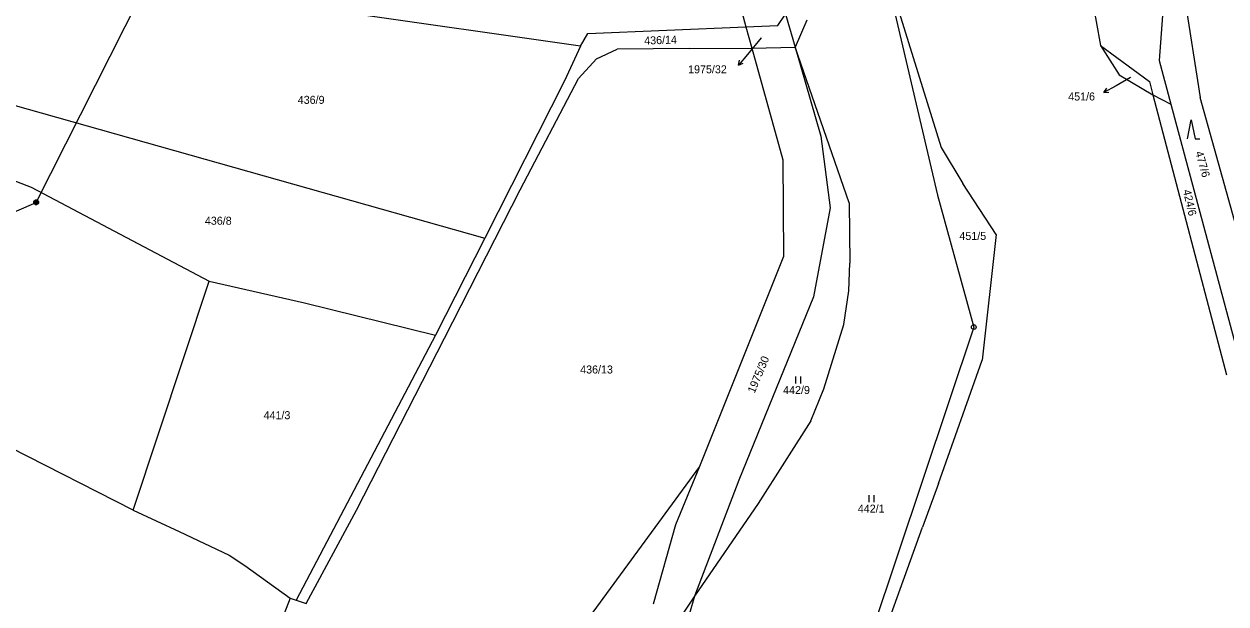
# Model space of a CAD drawing. Extents: x -795483 to -789093, y -1112258 to -1108741.
# Drawn here: x -790799.2 to -790543.9, y -1111307.4 to -1111184.2 of the extents above; entities that cross this region are included whole.
import ezdxf

# ---------------------------------------------------------------- set-up
doc = ezdxf.new("R2010")
doc.units = 0
for name, color, linetype in [('Komunikace', 7, 'Continuous'), ('Vrstva 1', 7, 'Continuous'), ('Vrstva 12', 7, 'Continuous'), ('Vrstva 14', 7, 'Continuous'), ('Vrstva 16', 7, 'Continuous'), ('Vrstva 23', 7, 'Continuous'), ('Vrstva 26', 7, 'Continuous'), ('Vrstva 28', 7, 'Continuous')]:
    doc.layers.add(name, color=color, linetype=linetype)

msp = doc.modelspace()

# ---------------------------------------------------------------- linework, layer by layer
at = {"layer": 'Komunikace'}
for p, q in [((-790642.64, -1111187.1), (-790645.58, -1111190.65)), ((-790564.16, -1111195.58), (-790567.25, -1111197.29))]:
    msp.add_line(p, q, dxfattribs=at)
at = {"layer": 'Vrstva 1'}
for p, q in [((-790617.48, -1111168.26), (-790605.16, -1111220.55)), ((-790617.48, -1111168.26), (-790604.38, -1111210.45)), ((-790574.23, -1111168.43), (-790570.56, -1111188.73)), ((-790554.21, -1111169.02), (-790549.39, -1111199.77)), ((-790556.43, -1111169.8), (-790558.13, -1111191.97)), ((-790647.41, -1111179.21), (-790645.87, -1111184.79)), ((-790681.05, -1111188.89), (-790731.65, -1111181.67)), ((-790639.08, -1111184.5), (-790637.48, -1111182.12)), ((-790637.48, -1111182.12), (-790635.45, -1111189.12)), ((-790632.92, -1111183.37), (-790635.45, -1111189.12)), ((-790681.05, -1111188.89), (-790679.45, -1111186.2)), ((-790679.45, -1111186.2), (-790645.87, -1111184.79)), ((-790645.87, -1111184.79), (-790639.08, -1111184.5)), ((-790645.87, -1111184.79), (-790644.61, -1111189.34)), ((-790681.05, -1111188.89), (-790684.41, -1111196.24)), ((-790677.59, -1111191.57), (-790673.21, -1111189.52)), ((-790657.93, -1111189.41), (-790673.21, -1111189.52)), ((-790657.93, -1111189.41), (-790644.61, -1111189.34)), ((-790644.61, -1111189.34), (-790635.45, -1111189.12)), ((-790644.61, -1111189.34), (-790638.06, -1111213.08)), ((-790623.92, -1111222.21), (-790635.45, -1111189.12)), ((-790635.45, -1111189.12), (-790629.95, -1111208.02)), ((-790570.56, -1111188.73), (-790566.61, -1111194.99)), ((-790570.56, -1111188.73), (-790560.16, -1111196.43)), ((-790677.59, -1111191.57), (-790681.48, -1111195.75)), ((-790558.13, -1111191.97), (-790555.64, -1111201.23)), ((-790684.41, -1111196.24), (-790701.33, -1111229.7)), ((-790693.86, -1111219.45), (-790681.48, -1111195.75)), ((-790566.61, -1111194.99), (-790559.42, -1111199.25)), ((-790560.16, -1111196.43), (-790559.42, -1111199.25)), ((-790811.82, -1111198.46), (-790701.33, -1111229.7)), ((-790559.42, -1111199.25), (-790543.77, -1111258.77)), ((-790559.42, -1111199.25), (-790555.64, -1111201.23)), ((-790537.63, -1111242.1), (-790549.39, -1111199.77)), ((-790555.64, -1111201.23), (-790540.15, -1111258.75)), ((-790629.95, -1111208.02), (-790627.98, -1111223.25)), ((-790817.95, -1111211.11), (-790797.68, -1111218.88)), ((-790604.38, -1111210.45), (-790599.78, -1111218.07)), ((-790638.06, -1111213.08), (-790637.91, -1111233.62)), ((-790797.68, -1111218.88), (-790759.87, -1111238.81)), ((-790709.9, -1111250.91), (-790693.86, -1111219.45)), ((-790592.74, -1111228.89), (-790599.78, -1111218.07)), ((-790623.92, -1111222.21), (-790623.81, -1111235.02)), ((-790605.16, -1111220.55), (-790597.48, -1111248.59)), ((-790627.98, -1111223.25), (-790631.53, -1111242.17)), ((-790701.33, -1111229.7), (-790711.81, -1111250.3)), ((-790592.74, -1111228.89), (-790595.7, -1111255.64)), ((-790637.91, -1111233.62), (-790655.72, -1111278.24)), ((-790624.03, -1111240.92), (-790623.81, -1111235.02)), ((-790776.07, -1111287.46), (-790759.87, -1111238.81)), ((-790759.87, -1111238.81), (-790739.64, -1111243.46)), ((-790631.53, -1111242.17), (-790647.37, -1111281.11)), ((-790625.1, -1111248.01), (-790624.03, -1111240.92)), ((-790739.64, -1111243.46), (-790711.81, -1111250.3)), ((-790629.35, -1111261.71), (-790625.1, -1111248.01)), ((-790711.81, -1111250.3), (-790741.42, -1111306.62)), ((-790597.48, -1111248.59), (-790636.84, -1111366.07)), ((-790728.58, -1111287.51), (-790709.9, -1111250.91)), ((-790604.99, -1111281.82), (-790595.7, -1111255.64)), ((-790632.1, -1111268.48), (-790629.35, -1111261.71)), ((-790632.1, -1111268.48), (-790643.25, -1111286.09)), ((-790776.07, -1111287.46), (-790802.15, -1111274.17)), ((-790655.72, -1111278.24), (-790698.75, -1111336.82)), ((-790655.72, -1111278.24), (-790660.86, -1111290.64)), ((-790647.37, -1111281.11), (-790656.79, -1111305.77)), ((-790604.99, -1111281.82), (-790608.4, -1111291.11)), ((-790643.25, -1111286.09), (-790656.79, -1111305.77)), ((-790776.07, -1111287.46), (-790766.29, -1111292.06)), ((-790739.26, -1111307.36), (-790728.58, -1111287.51)), ((-790660.86, -1111290.64), (-790665.6, -1111307.49)), ((-790625.2, -1111337.68), (-790608.4, -1111291.11)), ((-790766.29, -1111292.06), (-790755.63, -1111297.06)), ((-790755.63, -1111297.06), (-790752.3, -1111299.26)), ((-790752.3, -1111299.26), (-790742.68, -1111306.19)), ((-790742.68, -1111306.19), (-790748.32, -1111320.46)), ((-790742.68, -1111306.19), (-790741.42, -1111306.62)), ((-790741.42, -1111306.62), (-790739.26, -1111307.36)), ((-790656.79, -1111305.77), (-790667.43, -1111342.7)), ((-790656.79, -1111305.77), (-790662.77, -1111314.67))]:
    msp.add_line(p, q, dxfattribs=at)
at = {"layer": 'Vrstva 12'}
for p, q in [((-790796.66, -1111222.08), (-790766.3, -1111162.01)), ((-790885.58, -1111260.97), (-790796.66, -1111222.08))]:
    msp.add_line(p, q, dxfattribs=at)
at = {"layer": 'Vrstva 16'}
for p, q in [((-790645.58, -1111190.65), (-790647.49, -1111192.96)), ((-790647.49, -1111192.96), (-790647.24, -1111191.87)), ((-790647.49, -1111192.96), (-790646.47, -1111192.51)), ((-790567.25, -1111197.29), (-790569.87, -1111198.74)), ((-790569.87, -1111198.74), (-790569.24, -1111197.82)), ((-790569.87, -1111198.74), (-790568.76, -1111198.7))]:
    msp.add_line(p, q, dxfattribs=at)
at = {"layer": 'Vrstva 23'}
for p, q in [((-790552.07, -1111208.57), (-790551.27, -1111204.57)), ((-790551.27, -1111204.57), (-790550.47, -1111208.57)), ((-790550.47, -1111208.57), (-790549.47, -1111208.57)), ((-790635.29, -1111260.61), (-790635.29, -1111259.11)), ((-790634.29, -1111259.11), (-790634.29, -1111260.61)), ((-790619.72, -1111285.81), (-790619.72, -1111284.31)), ((-790618.72, -1111284.31), (-790618.72, -1111285.81))]:
    msp.add_line(p, q, dxfattribs=at)
at = {"layer": 'Vrstva 26'}
for p, q in [((-790797.16, -1111221.98), (-790797.06, -1111221.78)), ((-790797.16, -1111222.18), (-790797.16, -1111221.98)), ((-790797.06, -1111222.38), (-790797.16, -1111222.18)), ((-790797.06, -1111221.78), (-790796.96, -1111221.68)), ((-790796.96, -1111222.48), (-790797.06, -1111222.38)), ((-790796.96, -1111221.68), (-790796.76, -1111221.58)), ((-790796.96, -1111221.88), (-790796.96, -1111222.28)), ((-790796.96, -1111222.28), (-790796.76, -1111222.38)), ((-790796.76, -1111222.58), (-790796.96, -1111222.48)), ((-790796.76, -1111221.58), (-790796.56, -1111221.58)), ((-790796.76, -1111222.38), (-790796.76, -1111221.78)), ((-790796.76, -1111221.78), (-790796.56, -1111221.78)), ((-790796.56, -1111222.58), (-790796.76, -1111222.58)), ((-790796.56, -1111221.58), (-790796.36, -1111221.68)), ((-790796.56, -1111221.78), (-790796.56, -1111222.38)), ((-790796.56, -1111222.38), (-790796.36, -1111222.28)), ((-790796.36, -1111222.48), (-790796.56, -1111222.58)), ((-790796.36, -1111221.68), (-790796.26, -1111221.78)), ((-790796.36, -1111222.28), (-790796.36, -1111221.88)), ((-790796.26, -1111222.38), (-790796.36, -1111222.48)), ((-790796.26, -1111221.78), (-790796.16, -1111221.98)), ((-790796.16, -1111222.18), (-790796.26, -1111222.38)), ((-790796.16, -1111221.98), (-790796.16, -1111222.18))]:
    msp.add_line(p, q, dxfattribs=at)
at = {"layer": 'Vrstva 28'}
for radius in [0.5, 0.01]:
    msp.add_circle((-790597.48, -1111248.59), radius, dxfattribs=at)

# ---------------------------------------------------------------- texts
at = {"layer": 'Vrstva 14'}
for s, rotation, p in [('436/14', 1.9862, (-790667.46, -1111188.57)), ('477/6', 285.8064, (-790550.45, -1111211.46)), ('424/6', 283.0051, (-790553.07, -1111219.56)), ('1975/30', 67.3881, (-790644.04, -1111262.78))]:
    msp.add_text(s, height=1.7, rotation=rotation, dxfattribs=at).set_placement(p)
for s, height, p in [('1975/32', 0.1, (-790642.64, -1111187.1)), ('451/6', 0.1, (-790564.16, -1111195.58)), ('436/9', 1.7, (-790741.08, -1111201.15)), ('436/8', 1.7, (-790760.81, -1111226.84)), ('451/5', 1.7, (-790600.53, -1111230.07)), ('436/13', 1.7, (-790681.09, -1111258.45)), ('442/9', 1.7, (-790637.98, -1111262.81)), ('441/3', 1.7, (-790748.34, -1111268.16)), ('442/1', 1.7, (-790622.11, -1111288.01))]:
    msp.add_text(s, height=height, dxfattribs=at).set_placement(p)
at = {"layer": 'Vrstva 16'}
for s, p in [('1975/32', (-790658.16, -1111194.66)), ('451/6', (-790577.42, -1111200.44))]:
    msp.add_text(s, height=1.7, dxfattribs=at).set_placement(p)

doc.saveas('drawing.dxf')
